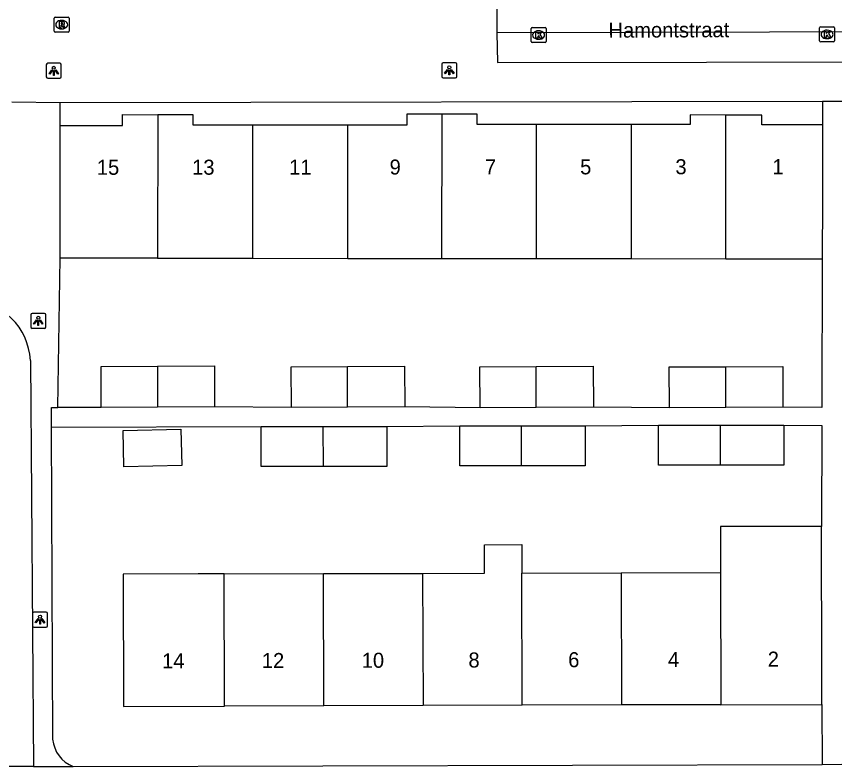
# Model space of a CAD drawing. Extents: x 160732 to 162105, y 387428 to 388479.
# Drawn here: x 161217.5 to 161271.9, y 388098.4 to 388148.3 of the extents above; entities that cross this region are included whole.
import ezdxf

# ---------------------------------------------------------------- set-up
doc = ezdxf.new("R2010")
doc.units = 0
for name, color, linetype in [('IMGEO_Kolk', 7, 'Continuous'), ('IMGEO_Lichtpunt', 7, 'Continuous'), ('IMGEO_Openbare_ruimte_label', 7, 'Continuous'), ('IMGEO_Pand', 7, 'Continuous'), ('IMGEO_Pand_nummerreeks', 7, 'Continuous'), ('IMGEO_Rijbaan_lokaal_open', 7, 'Continuous'), ('IMGEO_Rioolput', 7, 'Continuous'), ('IMGEO_Voetpad_open', 7, 'Continuous')]:
    doc.layers.add(name, color=color, linetype=linetype)

msp = doc.modelspace()

# ---------------------------------------------------------------- linework, layer by layer
at = {"layer": 'IMGEO_Kolk'}
for p, q in [((161270.956, 388147.605), (161271.808, 388147.605)), ((161251.701, 388146.637), (161251.701, 388147.489)), ((161251.776, 388147.563), (161252.628, 388147.563)), ((161252.189, 388147.343), (161252.214, 388147.343)), ((161252.702, 388147.489), (161252.702, 388146.637)), ((161270.881, 388146.679), (161270.881, 388147.531)), ((161271.369, 388147.385), (161271.394, 388147.385)), ((161271.882, 388147.531), (161271.882, 388146.679)), ((161252.628, 388146.563), (161251.776, 388146.563)), ((161252.212, 388146.783), (161252.187, 388146.783)), ((161271.808, 388146.605), (161270.956, 388146.605)), ((161271.392, 388146.825), (161271.367, 388146.825))]:
    msp.add_line(p, q, dxfattribs=at)
for points in [[(161270.956, 388147.605), (161271.808, 388147.605)], [(161251.701, 388146.637), (161251.701, 388147.489)], [(161251.776, 388147.563), (161252.628, 388147.563)], [(161252.022, 388147.263), (161252.145, 388147.263), (161252.145, 388147.112), (161252.275, 388147.263), (161252.439, 388147.263), (161252.293, 388147.112), (161252.446, 388146.863), (161252.294, 388146.863), (161252.209, 388147.027), (161252.145, 388146.96), (161252.145, 388146.863), (161252.022, 388146.863), (161252.022, 388147.263)], [(161252.702, 388147.489), (161252.702, 388146.637)], [(161270.881, 388146.679), (161270.881, 388147.531)], [(161271.202, 388147.305), (161271.325, 388147.305), (161271.325, 388147.154), (161271.455, 388147.305), (161271.619, 388147.305), (161271.473, 388147.154), (161271.626, 388146.905), (161271.474, 388146.905), (161271.389, 388147.069), (161271.325, 388147.002), (161271.325, 388146.905), (161271.202, 388146.905), (161271.202, 388147.305)], [(161271.882, 388147.531), (161271.882, 388146.679)], [(161252.628, 388146.563), (161251.776, 388146.563)], [(161271.808, 388146.605), (161270.956, 388146.605)]]:
    msp.add_lwpolyline(points, dxfattribs=at)
for centre, start, end in [((161270.958, 388147.529), 91.552, 178.448), ((161270.958, 388147.529), 91.552, 178.448), ((161271.806, 388147.529), 1.552, 88.448), ((161271.806, 388147.529), 1.552, 88.448), ((161251.778, 388147.487), 91.552, 178.448), ((161251.778, 388147.487), 91.552, 178.448), ((161252.626, 388147.487), 1.552, 88.448), ((161252.626, 388147.487), 1.552, 88.448), ((161251.778, 388146.639), 181.552, 268.448), ((161251.778, 388146.639), 181.552, 268.448), ((161252.626, 388146.639), 271.552, 358.448), ((161252.626, 388146.639), 271.552, 358.448), ((161270.958, 388146.681), 181.552, 268.448), ((161270.958, 388146.681), 181.552, 268.448), ((161271.806, 388146.681), 271.552, 358.448), ((161271.806, 388146.681), 271.552, 358.448)]:
    msp.add_arc(centre, 0.0765, start, end, dxfattribs=at)
for centre, major_axis, ratio, start_param, end_param in [((161252.188, 388147.063), (-0.387, 0.002), 0.722429, 4.712389, 7.853982), ((161252.213, 388147.063), (-0.39, 0.002), 0.717154, 1.570796, 4.712389), ((161271.368, 388147.105), (-0.387, 0.002), 0.722429, 4.712389, 7.853982), ((161271.393, 388147.105), (-0.39, 0.002), 0.717154, 1.570796, 4.712389)]:
    msp.add_ellipse(centre, major_axis=major_axis, ratio=ratio, start_param=start_param, end_param=end_param, dxfattribs=at)
at = {"layer": 'IMGEO_Lichtpunt'}
for p, q in [((161219.476, 388145.088), (161219.476, 388144.281)), ((161219.476, 388145.088), (161219.476, 388144.281)), ((161220.378, 388145.183), (161219.57, 388145.183)), ((161220.378, 388145.183), (161219.57, 388145.183)), ((161220.472, 388144.281), (161220.472, 388145.088)), ((161220.472, 388144.281), (161220.472, 388145.088)), ((161245.768, 388145.116), (161245.768, 388144.309)), ((161245.768, 388145.116), (161245.768, 388144.309)), ((161246.67, 388145.211), (161245.862, 388145.211)), ((161246.67, 388145.211), (161245.862, 388145.211)), ((161246.764, 388144.309), (161246.764, 388145.116)), ((161246.764, 388144.309), (161246.764, 388145.116)), ((161219.57, 388144.187), (161220.378, 388144.187)), ((161219.57, 388144.187), (161220.378, 388144.187)), ((161245.862, 388144.215), (161246.67, 388144.215)), ((161245.862, 388144.215), (161246.67, 388144.215)), ((161218.444, 388128.459), (161218.444, 388127.652)), ((161218.444, 388128.459), (161218.444, 388127.652)), ((161219.346, 388128.554), (161218.538, 388128.554)), ((161219.346, 388128.554), (161218.538, 388128.554)), ((161219.44, 388127.652), (161219.44, 388128.459)), ((161219.44, 388127.652), (161219.44, 388128.459)), ((161218.538, 388127.558), (161219.346, 388127.558)), ((161218.538, 388127.558), (161219.346, 388127.558)), ((161218.558, 388108.588), (161218.558, 388107.781)), ((161218.558, 388108.588), (161218.558, 388107.781)), ((161219.46, 388108.683), (161218.652, 388108.683)), ((161219.46, 388108.683), (161218.652, 388108.683)), ((161219.554, 388107.781), (161219.554, 388108.588)), ((161219.554, 388107.781), (161219.554, 388108.588)), ((161218.652, 388107.687), (161219.46, 388107.687)), ((161218.652, 388107.687), (161219.46, 388107.687))]:
    msp.add_line(p, q, dxfattribs=at)
for points in [[(161219.85, 388144.752), (161219.889, 388144.724), (161219.701, 388144.462), (161219.663, 388144.489), (161219.85, 388144.752)], [(161219.952, 388144.704), (161219.999, 388144.704), (161219.999, 388144.382), (161219.952, 388144.382), (161219.952, 388144.704)], [(161220.062, 388144.724), (161220.1, 388144.751), (161220.287, 388144.489), (161220.248, 388144.461), (161220.062, 388144.724)], [(161246.142, 388144.78), (161246.181, 388144.752), (161245.993, 388144.49), (161245.955, 388144.517), (161246.142, 388144.78)], [(161246.244, 388144.732), (161246.291, 388144.732), (161246.291, 388144.41), (161246.244, 388144.41), (161246.244, 388144.732)], [(161246.354, 388144.752), (161246.392, 388144.779), (161246.579, 388144.517), (161246.54, 388144.489), (161246.354, 388144.752)], [(161218.818, 388128.123), (161218.857, 388128.095), (161218.669, 388127.833), (161218.631, 388127.86), (161218.818, 388128.123)], [(161218.92, 388128.075), (161218.967, 388128.075), (161218.967, 388127.753), (161218.92, 388127.753), (161218.92, 388128.075)], [(161219.03, 388128.095), (161219.068, 388128.122), (161219.255, 388127.86), (161219.216, 388127.832), (161219.03, 388128.095)], [(161218.932, 388108.252), (161218.971, 388108.224), (161218.783, 388107.962), (161218.745, 388107.989), (161218.932, 388108.252)], [(161219.034, 388108.204), (161219.081, 388108.204), (161219.081, 388107.882), (161219.034, 388107.882), (161219.034, 388108.204)], [(161219.144, 388108.224), (161219.182, 388108.251), (161219.369, 388107.989), (161219.33, 388107.961), (161219.144, 388108.224)]]:
    msp.add_lwpolyline(points, dxfattribs=at)
for centre in [(161219.975, 388144.886), (161246.267, 388144.914), (161218.943, 388128.257), (161219.057, 388108.386)]:
    msp.add_circle(centre, 0.0994, dxfattribs=at)
for centre, start, end in [((161219.57, 388145.088), 90, 180), ((161219.57, 388145.088), 90, 180), ((161220.378, 388145.088), 0, 90), ((161220.378, 388145.088), 0, 90), ((161245.862, 388145.116), 90, 180), ((161245.862, 388145.116), 90, 180), ((161246.67, 388145.116), 0, 90), ((161246.67, 388145.116), 0, 90), ((161219.57, 388144.281), 180, 270), ((161219.57, 388144.281), 180, 270), ((161220.378, 388144.281), 270, 0), ((161220.378, 388144.281), 270, 360), ((161245.862, 388144.309), 180, 270), ((161245.862, 388144.309), 180, 270), ((161246.67, 388144.309), 270, 0), ((161246.67, 388144.309), 270, 360), ((161218.538, 388128.459), 90, 180), ((161218.538, 388128.459), 90, 180), ((161219.346, 388128.459), 0, 90), ((161219.346, 388128.459), 0, 90), ((161218.538, 388127.652), 180, 270), ((161218.538, 388127.652), 180, 270), ((161219.346, 388127.652), 270, 0), ((161219.346, 388127.652), 270, 360), ((161218.652, 388108.588), 90, 180), ((161218.652, 388108.588), 90, 180), ((161219.46, 388108.588), 0, 90), ((161219.46, 388108.588), 0, 90), ((161218.652, 388107.781), 180, 270), ((161218.652, 388107.781), 180, 270), ((161219.46, 388107.781), 270, 0), ((161219.46, 388107.781), 270, 360)]:
    msp.add_arc(centre, 0.0946, start, end, dxfattribs=at)
at = {"layer": 'IMGEO_Pand'}
for points in [[(161220.403, 388141.043), (161224.531, 388141.04), (161224.531, 388141.768), (161226.88, 388141.766)], [(161226.88, 388141.766), (161226.87, 388132.217)], [(161233.19, 388141.072), (161229.238, 388141.075), (161229.239, 388141.764), (161226.88, 388141.766)], [(161245.79, 388141.802), (161243.44, 388141.804), (161243.44, 388141.065), (161239.52, 388141.068)], [(161245.78, 388132.204), (161245.79, 388141.802)], [(161252.062, 388141.118), (161248.122, 388141.121), (161248.123, 388141.8), (161245.79, 388141.802)], [(161264.66, 388141.743), (161262.28, 388141.745), (161262.28, 388141.11), (161258.355, 388141.113)], [(161264.65, 388132.19), (161264.66, 388141.743)], [(161271.07, 388141.092), (161267.032, 388141.094), (161267.032, 388141.742), (161264.66, 388141.743)], [(161233.19, 388141.072), (161233.183, 388132.213)], [(161239.52, 388141.068), (161233.19, 388141.072)], [(161252.056, 388132.199), (161252.062, 388141.118)], [(161258.355, 388141.113), (161252.062, 388141.118)], [(161258.355, 388141.113), (161258.348, 388132.195)], [(161271.07, 388141.092), (161271.067, 388136.093), (161271.064, 388132.186)], [(161220.396, 388132.222), (161220.403, 388141.043)], [(161239.513, 388132.208), (161239.52, 388141.068)], [(161226.87, 388132.217), (161225.396, 388132.218), (161220.396, 388132.222)], [(161226.87, 388132.217), (161233.183, 388132.213)], [(161233.183, 388132.213), (161239.513, 388132.208)], [(161239.513, 388132.208), (161245.78, 388132.204)], [(161245.78, 388132.204), (161252.056, 388132.199)], [(161252.056, 388132.199), (161258.348, 388132.195)], [(161258.348, 388132.195), (161264.65, 388132.19)], [(161264.65, 388132.19), (161271.064, 388132.186)], [(161223.126, 388122.297), (161223.112, 388125.016), (161226.862, 388125.035)], [(161226.862, 388125.035), (161226.86, 388122.316)], [(161226.862, 388125.035), (161230.653, 388125.054), (161230.666, 388122.335)], [(161235.769, 388122.288), (161235.755, 388125.007), (161239.507, 388125.026)], [(161239.505, 388122.307), (161239.507, 388125.026)], [(161239.507, 388125.026), (161243.296, 388125.045), (161243.309, 388122.326)], [(161248.312, 388122.279), (161248.298, 388124.998), (161252.051, 388125.017)], [(161252.049, 388122.298), (161252.051, 388125.017)], [(161252.051, 388125.017), (161255.839, 388125.036), (161255.852, 388122.317)], [(161260.906, 388122.27), (161260.892, 388124.989), (161264.642, 388125.008)], [(161264.64, 388122.289), (161264.642, 388125.008)], [(161264.642, 388125.008), (161268.433, 388125.027), (161268.446, 388122.308)], [(161226.86, 388122.316), (161223.126, 388122.297)], [(161230.666, 388122.335), (161226.86, 388122.316)], [(161239.505, 388122.307), (161235.769, 388122.288)], [(161243.309, 388122.326), (161239.505, 388122.307)], [(161252.049, 388122.298), (161248.312, 388122.279)], [(161255.852, 388122.317), (161252.049, 388122.298)], [(161264.64, 388122.289), (161260.906, 388122.27)], [(161268.446, 388122.308), (161264.64, 388122.289)], [(161237.875, 388118.375), (161233.767, 388118.375), (161233.767, 388121.035)], [(161233.767, 388121.035), (161237.867, 388121.035)], [(161237.867, 388121.035), (161237.875, 388118.375)], [(161237.867, 388121.035), (161242.108, 388121.035)], [(161242.108, 388121.035), (161242.108, 388118.375), (161237.875, 388118.375)], [(161251.074, 388118.413), (161246.966, 388118.413), (161246.966, 388121.073)], [(161246.966, 388121.073), (161251.066, 388121.073)], [(161251.074, 388118.413), (161251.066, 388121.073)], [(161251.066, 388121.073), (161255.307, 388121.073)], [(161255.307, 388121.073), (161255.307, 388118.413), (161251.074, 388118.413)], [(161264.274, 388118.45), (161260.166, 388118.45), (161260.166, 388121.11)], [(161260.166, 388121.11), (161264.266, 388121.11)], [(161264.266, 388121.11), (161264.274, 388118.45)], [(161264.266, 388121.11), (161268.507, 388121.11)], [(161268.507, 388121.11), (161268.507, 388118.45), (161264.274, 388118.45)], [(161224.629, 388118.352), (161224.579, 388120.765), (161228.425, 388120.846), (161228.476, 388118.432), (161224.629, 388118.352)], [(161271.006, 388114.388), (161264.285, 388114.369), (161264.294, 388111.319)], [(161271.038, 388102.546), (161271.024, 388107.546), (161271.014, 388111.338), (161271.006, 388114.388)], [(161244.495, 388111.263), (161248.585, 388111.275), (161248.61, 388111.275), (161248.604, 388113.167), (161251.089, 388113.174), (161251.094, 388111.282)], [(161231.295, 388111.226), (161229.575, 388111.221), (161224.575, 388111.207), (161224.599, 388102.416), (161231.32, 388102.435)], [(161231.295, 388111.226), (161237.895, 388111.244)], [(161231.32, 388102.435), (161231.295, 388111.226)], [(161237.895, 388111.244), (161244.495, 388111.263)], [(161237.92, 388102.453), (161237.895, 388111.244)], [(161244.495, 388111.263), (161244.52, 388102.472)], [(161251.094, 388111.282), (161257.694, 388111.3)], [(161251.119, 388102.49), (161251.094, 388111.282)], [(161257.694, 388111.3), (161264.294, 388111.319)], [(161257.694, 388111.3), (161257.719, 388102.509)], [(161264.294, 388111.319), (161264.319, 388102.527)], [(161237.92, 388102.453), (161231.32, 388102.435)], [(161244.52, 388102.472), (161237.92, 388102.453)], [(161251.119, 388102.49), (161244.52, 388102.472)], [(161257.719, 388102.509), (161251.119, 388102.49)], [(161264.319, 388102.527), (161257.719, 388102.509)], [(161264.319, 388102.527), (161271.038, 388102.546)]]:
    msp.add_lwpolyline(points, dxfattribs=at)
at = {"layer": 'IMGEO_Rijbaan_lokaal_open'}
for points in [[(161249.439, 388152.199), (161249.429, 388147.206)], [(161294.744, 388147.33), (161249.429, 388147.206)], [(161218.417, 388125.426), (161218.625, 388098.428)], [(161218.625, 388098.428), (161214.994, 388098.428)]]:
    msp.add_lwpolyline(points, dxfattribs=at)
msp.add_arc((161214.184, 388125.209), 4.239, 2.9389, 87.6286, dxfattribs=at)
at = {"layer": 'IMGEO_Rioolput'}
for p, q in [((161219.998, 388147.327), (161219.998, 388148.179)), ((161220.073, 388148.253), (161220.925, 388148.253)), ((161220.999, 388148.179), (161220.999, 388147.327)), ((161220.486, 388148.033), (161220.511, 388148.033)), ((161220.925, 388147.253), (161220.073, 388147.253)), ((161220.509, 388147.473), (161220.484, 388147.473))]:
    msp.add_line(p, q, dxfattribs=at)
for points in [[(161219.998, 388147.327), (161219.998, 388148.179)], [(161220.073, 388148.253), (161220.925, 388148.253)], [(161220.999, 388148.179), (161220.999, 388147.327)], [(161220.587, 388147.951), (161220.335, 388147.953), (161220.335, 388147.553)], [(161220.335, 388147.553), (161220.459, 388147.553), (161220.459, 388147.715), (161220.47, 388147.715)], [(161220.513, 388147.872), (161220.459, 388147.872), (161220.459, 388147.791)], [(161220.459, 388147.791), (161220.511, 388147.791)], [(161220.517, 388147.686), (161220.588, 388147.553), (161220.728, 388147.553), (161220.663, 388147.679)], [(161220.925, 388147.253), (161220.073, 388147.253)]]:
    msp.add_lwpolyline(points, dxfattribs=at)
for centre, radius, start, end in [((161220.075, 388148.177), 0.0765, 91.552, 178.448), ((161220.075, 388148.177), 0.0765, 91.552, 178.448), ((161220.923, 388148.177), 0.0765, 1.552, 88.448), ((161220.923, 388148.177), 0.0765, 1.552, 88.448), ((161220.469, 388147.662), 0.0533, 26.0293, 88.6989), ((161220.495, 388147.98), 0.19, 274.7715, 282.9687), ((161220.519, 388147.776), 0.0964, 77.0061, 93.1865), ((161220.533, 388147.833), 0.0378, 276.6634, 79.6772), ((161220.586, 388147.841), 0.109, 350.3612, 89.416), ((161220.584, 388147.841), 0.112, 277.5842, 350.9817), ((161220.568, 388147.626), 0.108, 29.5134, 73.7905), ((161220.075, 388147.329), 0.0765, 181.552, 268.448), ((161220.075, 388147.329), 0.0765, 181.552, 268.448), ((161220.923, 388147.329), 0.0765, 271.552, 358.448), ((161220.923, 388147.329), 0.0765, 271.552, 358.448)]:
    msp.add_arc(centre, radius, start, end, dxfattribs=at)
for centre, major_axis, ratio, start_param, end_param in [((161220.485, 388147.753), (-0.387, 0.002), 0.722429, 4.712389, 7.853982), ((161220.51, 388147.753), (-0.39, 0.002), 0.717154, 1.570796, 4.712389)]:
    msp.add_ellipse(centre, major_axis=major_axis, ratio=ratio, start_param=start_param, end_param=end_param, dxfattribs=at)
at = {"layer": 'IMGEO_Voetpad_open'}
for points in [[(161249.429, 388147.206), (161249.466, 388145.236), (161291.181, 388145.302)], [(161220.404, 388142.561), (161217.185, 388142.591)], [(161220.403, 388141.043), (161220.404, 388142.561)], [(161271.067, 388142.646), (161220.404, 388142.561)], [(161272.383, 388142.648), (161271.067, 388142.646)], [(161271.067, 388142.646), (161271.07, 388141.092)], [(161220.249, 388122.287), (161220.396, 388132.222)], [(161271.064, 388132.186), (161271.04, 388122.302), (161268.446, 388122.308)], [(161219.826, 388120.986), (161219.821, 388122.285), (161220.249, 388122.287)], [(161223.126, 388122.297), (161220.249, 388122.287)], [(161235.769, 388122.288), (161230.666, 388122.335)], [(161248.312, 388122.279), (161243.309, 388122.326)], [(161260.906, 388122.27), (161255.852, 388122.317)], [(161219.826, 388120.986), (161233.767, 388121.035)], [(161219.898, 388100.237), (161219.826, 388120.986)], [(161242.108, 388121.035), (161246.966, 388121.073)], [(161255.307, 388121.073), (161260.166, 388121.11)], [(161268.507, 388121.11), (161271.037, 388121.104), (161271.006, 388114.388)], [(161271.038, 388102.546), (161271.05, 388098.561)], [(161218.625, 388098.428), (161221.259, 388098.409)], [(161221.259, 388098.409), (161271.05, 388098.561)], [(161271.05, 388098.561), (161272.352, 388098.565)]]:
    msp.add_lwpolyline(points, dxfattribs=at)
msp.add_arc((161222.094, 388100.451), 2.207, 185.5763, 247.7612, dxfattribs=at)

# ---------------------------------------------------------------- texts
at = {"layer": 'IMGEO_Openbare_ruimte_label'}
msp.add_text('Hamontstraat', height=1, rotation=0.2292, dxfattribs=at).set_placement((161256.851, 388146.885))
at = {"layer": 'IMGEO_Pand_nummerreeks'}
for s, rotation, p in [('15', 0.0554, (161222.837, 388137.766)), ('13', 0.0554, (161229.171, 388137.772)), ('11', 0.0554, (161235.618, 388137.778)), ('9', 0.0554, (161242.298, 388137.784)), ('7', 0.0554, (161248.631, 388137.791)), ('5', 0.0554, (161254.964, 388137.797)), ('3', 0.0554, (161261.298, 388137.803)), ('1', 0.0554, (161267.745, 388137.809)), ('14', 0.1604, (161227.174, 388104.943)), ('12', 0.1604, (161233.805, 388104.962)), ('10', 0.1604, (161240.445, 388104.98)), ('8', 0.1604, (161247.54, 388105)), ('6', 0.1604, (161254.171, 388105.019)), ('4', 0.1604, (161260.805, 388105.037)), ('2', 0.1604, (161267.437, 388105.056))]:
    msp.add_text(s, height=1, rotation=rotation, dxfattribs=at).set_placement(p)

doc.saveas('drawing.dxf')
